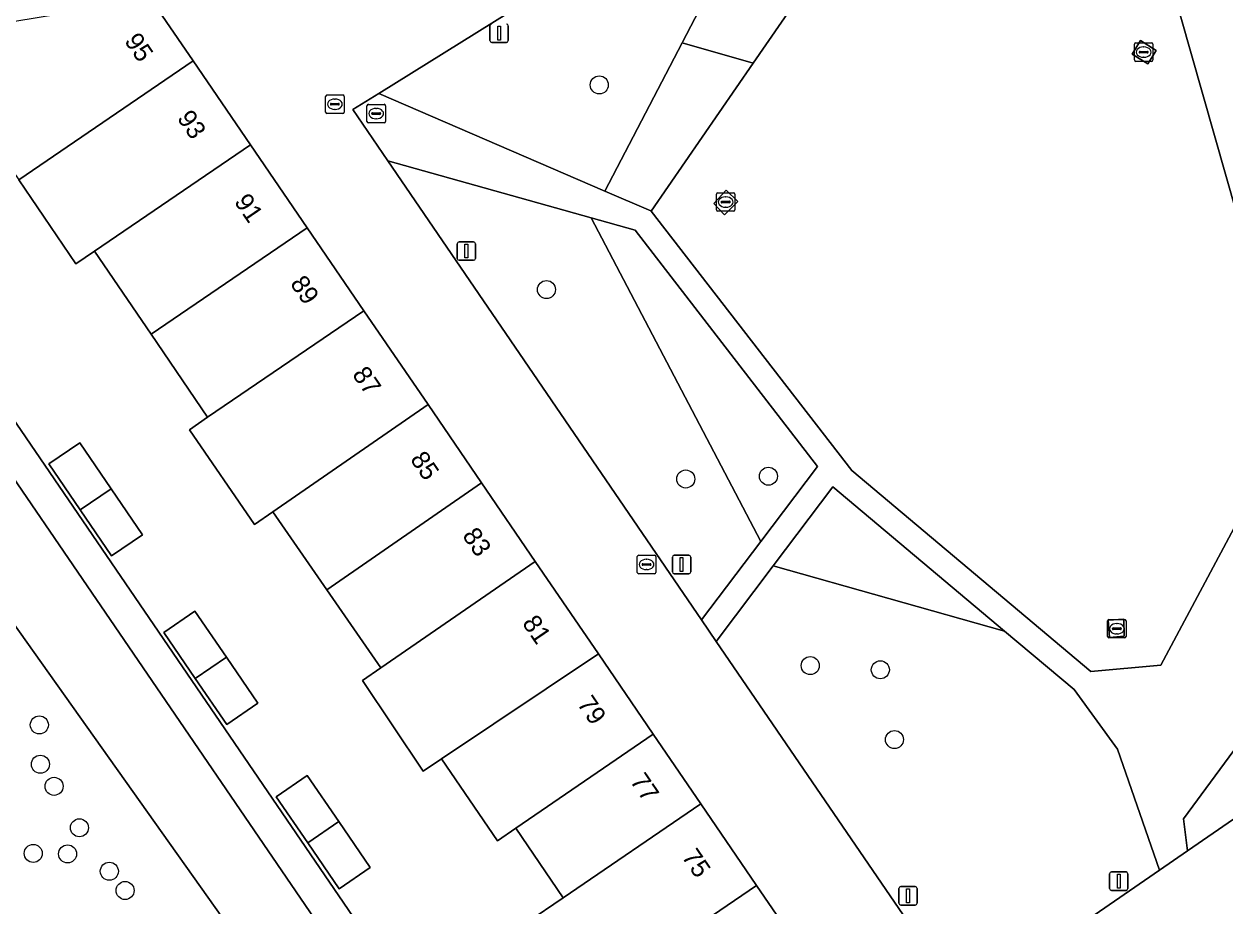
# Model space of a CAD drawing. Extents: x 155275 to 156265, y 382654 to 383635.
# Drawn here: x 155429.6 to 155494.7, y 382953 to 383000.9 of the extents above; entities that cross this region are included whole.
import ezdxf

# ---------------------------------------------------------------- set-up
doc = ezdxf.new("R2010")
doc.units = 0
for name, color, linetype in [('IMGEO_Boom', 7, 'Continuous'), ('IMGEO_Erf', 7, 'Continuous'), ('IMGEO_Groenvoorziening', 7, 'Continuous'), ('IMGEO_Kolk', 7, 'Continuous'), ('IMGEO_Lichtmast', 7, 'Continuous'), ('IMGEO_Pand', 7, 'Continuous'), ('IMGEO_Pand_nummerreeks', 7, 'Continuous'), ('IMGEO_Rioolput', 7, 'Continuous'), ('IMGEO_Voetpad_gesloten', 7, 'Continuous'), ('IMGEO_Voetpad_halfverhard', 7, 'Continuous'), ('IMGEO_Voetpad_open', 7, 'Continuous')]:
    doc.layers.add(name, color=color, linetype=linetype)

msp = doc.modelspace()

# ---------------------------------------------------------------- linework, layer by layer
at = {"layer": 'IMGEO_Boom'}
for centre in [(155460.746, 382997.555), (155457.883, 382986.463), (155465.433, 382976.193), (155469.914, 382976.346), (155472.178, 382966.076), (155475.978, 382965.849), (155430.394, 382962.861), (155476.745, 382962.069), (155430.451, 382960.729), (155431.197, 382959.533), (155432.569, 382957.284), (155430.066, 382955.897), (155431.924, 382955.868), (155434.189, 382954.931), (155435.043, 382953.886)]:
    msp.add_circle(centre, 0.489, dxfattribs=at)
at = {"layer": 'IMGEO_Erf'}
for points in [[(155456.816, 382952.143), (155458.792, 382953.493), (155456.215, 382957.264), (155455.222, 382956.585), (155452.189, 382961.019), (155451.192, 382960.351), (155447.904, 382965.262), (155448.903, 382965.952), (155445.979, 382970.186), (155443.055, 382974.419), (155442.065, 382973.735), (155438.527, 382978.857), (155439.513, 382979.538), (155436.447, 382984.038), (155433.38, 382988.537), (155432.38, 382987.855), (155429.278, 382992.407)], [(155421.418, 382990.501), (155464.622, 382927.23)]]:
    msp.add_lwpolyline(points, dxfattribs=at)
for points in [[(155435.994, 382973.174), (155434.309, 382972.022), (155432.605, 382974.515), (155430.901, 382977.008), (155432.585, 382978.159), (155434.29, 382975.667)], [(155438.826, 382969.032), (155440.532, 382966.538), (155442.237, 382964.043), (155440.553, 382962.892), (155438.847, 382965.386), (155437.142, 382967.88)], [(155444.918, 382960.122), (155446.623, 382957.629), (155448.328, 382955.136), (155446.644, 382953.984), (155444.939, 382956.477), (155443.234, 382958.971)]]:
    msp.add_lwpolyline(points, close=True, dxfattribs=at)
at = {"layer": 'IMGEO_Groenvoorziening'}
for points in [[(155477.449, 383010.857), (155474.212, 383012.937), (155471.008, 383010.94), (155465.23, 382999.846), (155469.091, 382998.733)], [(155471.008, 383010.94), (155448.793, 382997.09), (155461.042, 382991.805), (155465.23, 382999.846)], [(155492.224, 383001.364), (155477.449, 383010.857), (155469.091, 382998.733), (155463.557, 382990.705), (155474.436, 382976.649), (155487.381, 382965.751), (155491.188, 382966.102), (155498.409, 382979.644)], [(155490.074, 382999.963), (155490.92, 382999.431), (155490.477, 382998.704), (155489.624, 382999.233)], [(155469.091, 382998.733), (155465.23, 382999.846), (155461.042, 382991.805), (155463.539, 382990.728), (155463.557, 382990.705)], [(155460.297, 382990.354), (155449.288, 382993.444), (155466.292, 382968.557), (155469.503, 382972.811)], [(155467.539, 382990.522), (155466.95, 382991.123), (155467.627, 382991.851), (155468.26, 382991.234)], [(155462.691, 382989.682), (155460.297, 382990.354), (155469.503, 382972.811), (155472.575, 382976.879)], [(155473.395, 382975.776), (155470.174, 382971.495), (155482.709, 382967.951)], [(155486.475, 382964.787), (155482.709, 382967.951), (155470.174, 382971.495), (155467.088, 382967.393), (155480.543, 382947.7), (155491.103, 382954.98), (155488.826, 382961.54)], [(155488.32, 382968.546), (155489.173, 382968.601), (155489.186, 382967.679), (155488.393, 382967.6)], [(155506.132, 382965.342), (155498.071, 382965.451), (155492.416, 382957.769), (155492.631, 382956.034), (155499.817, 382960.988)]]:
    msp.add_lwpolyline(points, close=True, dxfattribs=at)
for points in [[(155416.626, 382994.342), (155408.98, 383005.536), (155405.665, 383004.391), (155426.03, 382972.515), (155450.141, 382938.572), (155450.906, 382935.259), (155448.856, 382932.565), (155446.663, 382930.282)], [(155446.663, 382930.282), (155448.856, 382932.565), (155450.906, 382935.259), (155450.141, 382938.572), (155426.03, 382972.515), (155405.665, 383004.391)], [(155453.817, 382932.648), (155457.031, 382931.517), (155460.318, 382930.181), (155463.032, 382926.144), (155463.155, 382926.228), (155416.626, 382994.342)]]:
    msp.add_lwpolyline(points, dxfattribs=at)
at = {"layer": 'IMGEO_Kolk'}
for p, q in [((155489.753, 382998.908), (155489.753, 382999.76)), ((155489.828, 382999.834), (155490.68, 382999.834)), ((155490.012, 382999.328), (155490.012, 382999.34)), ((155490.45, 382999.291), (155490.052, 382999.291)), ((155490.055, 382999.377), (155490.453, 382999.377)), ((155490.241, 382999.614), (155490.266, 382999.614)), ((155490.496, 382999.34), (155490.496, 382999.328)), ((155490.754, 382999.76), (155490.754, 382998.908)), ((155490.68, 382998.834), (155489.828, 382998.834)), ((155490.264, 382999.054), (155490.239, 382999.054)), ((155467.093, 382990.782), (155467.093, 382991.634)), ((155467.168, 382991.708), (155468.02, 382991.708)), ((155467.581, 382991.488), (155467.606, 382991.488)), ((155468.094, 382991.634), (155468.094, 382990.782)), ((155467.352, 382991.202), (155467.352, 382991.214)), ((155467.79, 382991.165), (155467.392, 382991.165)), ((155467.395, 382991.251), (155467.793, 382991.251)), ((155467.604, 382990.928), (155467.579, 382990.928)), ((155467.836, 382991.214), (155467.836, 382991.202)), ((155468.02, 382990.708), (155467.168, 382990.708)), ((155488.296, 382967.649), (155488.296, 382968.501)), ((155488.371, 382968.575), (155489.223, 382968.575)), ((155488.555, 382968.069), (155488.555, 382968.081)), ((155488.993, 382968.032), (155488.595, 382968.032)), ((155488.598, 382968.118), (155488.996, 382968.118)), ((155488.784, 382968.355), (155488.809, 382968.355)), ((155489.039, 382968.081), (155489.039, 382968.069)), ((155489.297, 382968.501), (155489.297, 382967.649)), ((155489.223, 382967.575), (155488.371, 382967.575)), ((155488.807, 382967.795), (155488.782, 382967.795))]:
    msp.add_line(p, q, dxfattribs=at)
for points in [[(155489.753, 382998.908), (155489.753, 382999.76)], [(155489.828, 382999.834), (155490.68, 382999.834)], [(155490.754, 382999.76), (155490.754, 382998.908)], [(155490.68, 382998.834), (155489.828, 382998.834)], [(155467.093, 382990.782), (155467.093, 382991.634)], [(155467.168, 382991.708), (155468.02, 382991.708)], [(155468.094, 382991.634), (155468.094, 382990.782)], [(155468.02, 382990.708), (155467.168, 382990.708)], [(155488.296, 382967.649), (155488.296, 382968.501)], [(155488.371, 382968.575), (155489.223, 382968.575)], [(155489.297, 382968.501), (155489.297, 382967.649)], [(155489.223, 382967.575), (155488.371, 382967.575)]]:
    msp.add_lwpolyline(points, dxfattribs=at)
for centre, radius, start, end in [((155489.83, 382999.758), 0.0765, 91.55205, 178.44795), ((155489.83, 382999.758), 0.0765, 91.55205, 178.44795), ((155490.052, 382999.337), 0.0403, 85.87752, 175.75265), ((155490.049, 382999.327), 0.0366, 178.93798, 274.71019), ((155490.453, 382999.334), 0.043, 264.86636, 352.45326), ((155490.457, 382999.339), 0.0386, 1.73085, 96.63898), ((155490.678, 382999.758), 0.0765, 1.55205, 88.44795), ((155490.678, 382999.758), 0.0765, 1.55205, 88.44795), ((155489.83, 382998.91), 0.0765, 181.55205, 268.44795), ((155489.83, 382998.91), 0.0765, 181.55205, 268.44795), ((155490.678, 382998.91), 0.0765, 271.55205, 358.44795), ((155490.678, 382998.91), 0.0765, 271.55205, 358.44795), ((155467.17, 382991.632), 0.0765, 91.55205, 178.44795), ((155467.17, 382991.632), 0.0765, 91.55205, 178.44795), ((155468.018, 382991.632), 0.0765, 1.55205, 88.44795), ((155468.018, 382991.632), 0.0765, 1.55205, 88.44795), ((155467.17, 382990.784), 0.0765, 181.55205, 268.44795), ((155467.17, 382990.784), 0.0765, 181.55205, 268.44795), ((155467.392, 382991.211), 0.0403, 85.87752, 175.75265), ((155467.389, 382991.201), 0.0366, 178.93798, 274.71019), ((155467.793, 382991.208), 0.043, 264.86636, 352.45326), ((155467.797, 382991.213), 0.0386, 1.73085, 96.63898), ((155468.018, 382990.784), 0.0765, 271.55205, 358.44795), ((155468.018, 382990.784), 0.0765, 271.55205, 358.44795), ((155488.373, 382968.499), 0.0765, 91.55205, 178.44795), ((155488.373, 382968.499), 0.0765, 91.55205, 178.44795), ((155488.595, 382968.078), 0.0403, 85.87752, 175.75265), ((155488.592, 382968.068), 0.0366, 178.93798, 274.71019), ((155488.996, 382968.075), 0.043, 264.86636, 352.45326), ((155489, 382968.08), 0.0386, 1.73085, 96.63898), ((155489.221, 382968.499), 0.0765, 1.55205, 88.44795), ((155489.221, 382968.499), 0.0765, 1.55205, 88.44795), ((155488.373, 382967.651), 0.0765, 181.55205, 268.44795), ((155488.373, 382967.651), 0.0765, 181.55205, 268.44795), ((155489.221, 382967.651), 0.0765, 271.55205, 358.44795), ((155489.221, 382967.651), 0.0765, 271.55205, 358.44795)]:
    msp.add_arc(centre, radius, start, end, dxfattribs=at)
for centre, major_axis, ratio, start_param, end_param in [((155490.24, 382999.334), (-0.387, 0.002), 0.722429, 4.712389, 7.853982), ((155490.265, 382999.334), (-0.39, 0.002), 0.717154, 1.570796, 4.712389), ((155467.58, 382991.208), (-0.387, 0.002), 0.722429, 4.712389, 7.853982), ((155467.605, 382991.208), (-0.39, 0.002), 0.717154, 1.570796, 4.712389), ((155488.783, 382968.075), (-0.387, 0.002), 0.722429, 4.712389, 7.853982), ((155488.808, 382968.075), (-0.39, 0.002), 0.717154, 1.570796, 4.712389)]:
    msp.add_ellipse(centre, major_axis=major_axis, ratio=ratio, start_param=start_param, end_param=end_param, dxfattribs=at)
at = {"layer": 'IMGEO_Lichtmast'}
for p, q in [((155454.819, 382999.959), (155454.819, 383000.759)), ((155454.819, 383000.759), (155454.819, 382999.959)), ((155455.809, 383000.759), (155455.809, 382999.959)), ((155455.809, 382999.959), (155455.809, 383000.759)), ((155455.709, 382999.859), (155454.919, 382999.859)), ((155454.919, 382999.859), (155455.709, 382999.859)), ((155453.042, 382988.151), (155453.042, 382988.951)), ((155453.042, 382988.951), (155453.042, 382988.151)), ((155453.142, 382989.051), (155453.932, 382989.051)), ((155453.932, 382989.051), (155453.142, 382989.051)), ((155454.032, 382988.951), (155454.032, 382988.151)), ((155454.032, 382988.151), (155454.032, 382988.951)), ((155453.932, 382988.051), (155453.142, 382988.051)), ((155453.142, 382988.051), (155453.932, 382988.051)), ((155464.709, 382971.158), (155464.709, 382971.958)), ((155464.709, 382971.958), (155464.709, 382971.158)), ((155464.809, 382972.058), (155465.599, 382972.058)), ((155465.599, 382972.058), (155464.809, 382972.058)), ((155465.699, 382971.958), (155465.699, 382971.158)), ((155465.699, 382971.158), (155465.699, 382971.958)), ((155465.599, 382971.058), (155464.809, 382971.058)), ((155464.809, 382971.058), (155465.599, 382971.058)), ((155488.404, 382953.992), (155488.404, 382954.792)), ((155488.404, 382954.792), (155488.404, 382953.992)), ((155488.504, 382954.892), (155489.294, 382954.892)), ((155489.294, 382954.892), (155488.504, 382954.892)), ((155489.394, 382954.792), (155489.394, 382953.992)), ((155489.394, 382953.992), (155489.394, 382954.792)), ((155476.981, 382953.198), (155476.981, 382953.998)), ((155476.981, 382953.998), (155476.981, 382953.198)), ((155477.081, 382954.098), (155477.871, 382954.098)), ((155477.871, 382954.098), (155477.081, 382954.098)), ((155477.971, 382953.998), (155477.971, 382953.198)), ((155477.971, 382953.198), (155477.971, 382953.998)), ((155489.294, 382953.892), (155488.504, 382953.892)), ((155488.504, 382953.892), (155489.294, 382953.892)), ((155477.871, 382953.098), (155477.081, 382953.098)), ((155477.081, 382953.098), (155477.871, 382953.098))]:
    msp.add_line(p, q, dxfattribs=at)
for points in [[(155455.239, 383000.734), (155455.389, 383000.734), (155455.389, 382999.984), (155455.239, 382999.984), (155455.239, 383000.734)], [(155453.462, 382988.926), (155453.612, 382988.926), (155453.612, 382988.176), (155453.462, 382988.176), (155453.462, 382988.926)], [(155465.129, 382971.933), (155465.279, 382971.933), (155465.279, 382971.183), (155465.129, 382971.183), (155465.129, 382971.933)], [(155488.824, 382954.767), (155488.974, 382954.767), (155488.974, 382954.017), (155488.824, 382954.017), (155488.824, 382954.767)], [(155477.401, 382953.973), (155477.551, 382953.973), (155477.551, 382953.223), (155477.401, 382953.223), (155477.401, 382953.973)]]:
    msp.add_lwpolyline(points, dxfattribs=at)
for centre, start, end in [((155454.919, 383000.759), 90, 180), ((155454.919, 383000.759), 90, 180), ((155455.709, 383000.759), 0, 90), ((155455.709, 383000.759), 360, 90), ((155454.919, 382999.959), 180, 270), ((155454.919, 382999.959), 180, 270), ((155455.709, 382999.959), 270, 0), ((155455.709, 382999.959), 270, 0), ((155453.142, 382988.951), 90, 180), ((155453.142, 382988.951), 90, 180), ((155453.932, 382988.951), 0, 90), ((155453.932, 382988.951), 360, 90), ((155453.142, 382988.151), 180, 270), ((155453.142, 382988.151), 180, 270), ((155453.932, 382988.151), 270, 0), ((155453.932, 382988.151), 270, 0), ((155464.809, 382971.958), 90, 180), ((155464.809, 382971.958), 90, 180), ((155465.599, 382971.958), 0, 90), ((155465.599, 382971.958), 360, 90), ((155464.809, 382971.158), 180, 270), ((155464.809, 382971.158), 180, 270), ((155465.599, 382971.158), 270, 0), ((155465.599, 382971.158), 270, 0), ((155488.504, 382954.792), 90, 180), ((155488.504, 382954.792), 90, 180), ((155489.294, 382954.792), 0, 90), ((155489.294, 382954.792), 360, 90), ((155477.081, 382953.998), 90, 180), ((155477.081, 382953.998), 90, 180), ((155477.871, 382953.998), 0, 90), ((155477.871, 382953.998), 360, 90), ((155488.504, 382953.992), 180, 270), ((155488.504, 382953.992), 180, 270), ((155489.294, 382953.992), 270, 0), ((155489.294, 382953.992), 270, 0), ((155477.081, 382953.198), 180, 270), ((155477.081, 382953.198), 180, 270), ((155477.871, 382953.198), 270, 0), ((155477.871, 382953.198), 270, 0)]:
    msp.add_arc(centre, 0.1, start, end, dxfattribs=at)
at = {"layer": 'IMGEO_Pand'}
for points in [[(155438.739, 382998.854), (155436.437, 383002.224), (155426.622, 383000.594), (155428.174, 382998.324), (155426.176, 382996.958), (155429.278, 382992.407)], [(155441.846, 382994.306), (155438.739, 382998.854), (155429.278, 382992.407), (155432.38, 382987.855), (155433.38, 382988.537)], [(155444.917, 382989.81), (155441.846, 382994.306), (155433.38, 382988.537), (155436.447, 382984.038)], [(155447.989, 382985.314), (155444.917, 382989.81), (155436.447, 382984.038), (155439.513, 382979.538)], [(155451.464, 382980.227), (155447.989, 382985.314), (155439.513, 382979.538), (155438.527, 382978.857), (155442.065, 382973.735), (155443.055, 382974.419)], [(155454.366, 382975.978), (155451.464, 382980.227), (155443.055, 382974.419), (155445.979, 382970.186)], [(155432.585, 382978.159), (155430.901, 382977.008), (155432.605, 382974.515), (155434.29, 382975.667)], [(155457.268, 382971.73), (155454.366, 382975.978), (155445.979, 382970.186), (155448.903, 382965.952)], [(155434.29, 382975.667), (155432.605, 382974.515), (155434.309, 382972.022), (155435.994, 382973.174)], [(155460.693, 382966.717), (155457.268, 382971.73), (155448.903, 382965.952), (155447.904, 382965.262), (155451.192, 382960.351), (155452.189, 382961.019)], [(155438.826, 382969.032), (155437.142, 382967.88), (155438.847, 382965.386), (155440.532, 382966.538)], [(155463.669, 382962.361), (155460.693, 382966.717), (155452.189, 382961.019), (155455.222, 382956.585), (155456.215, 382957.264)], [(155440.532, 382966.538), (155438.847, 382965.386), (155440.553, 382962.892), (155442.237, 382964.043)], [(155466.247, 382958.586), (155463.669, 382962.361), (155456.215, 382957.264), (155458.792, 382953.493)], [(155444.918, 382960.122), (155443.234, 382958.971), (155444.939, 382956.477), (155446.623, 382957.629)], [(155466.247, 382958.586), (155458.792, 382953.493), (155456.816, 382952.143), (155459.842, 382947.715), (155469.272, 382954.159)], [(155446.623, 382957.629), (155444.939, 382956.477), (155446.644, 382953.984), (155448.328, 382955.136)], [(155472.298, 382949.729), (155469.272, 382954.159), (155459.842, 382947.715), (155462.868, 382943.287), (155464.844, 382944.637)]]:
    msp.add_lwpolyline(points, close=True, dxfattribs=at)
at = {"layer": 'IMGEO_Rioolput'}
for p, q in [((155445.911, 382996.086), (155445.911, 382996.938)), ((155445.986, 382997.012), (155446.838, 382997.012)), ((155446.399, 382996.792), (155446.424, 382996.792)), ((155446.912, 382996.938), (155446.912, 382996.086)), ((155446.838, 382996.012), (155445.986, 382996.012)), ((155446.17, 382996.506), (155446.17, 382996.518)), ((155446.608, 382996.469), (155446.21, 382996.469)), ((155446.213, 382996.555), (155446.611, 382996.555)), ((155446.422, 382996.232), (155446.397, 382996.232)), ((155446.654, 382996.518), (155446.654, 382996.506)), ((155448.152, 382995.578), (155448.152, 382996.43)), ((155448.227, 382996.504), (155449.079, 382996.504)), ((155448.411, 382995.998), (155448.411, 382996.01)), ((155448.454, 382996.047), (155448.852, 382996.047)), ((155448.64, 382996.284), (155448.665, 382996.284)), ((155448.895, 382996.01), (155448.895, 382995.998)), ((155449.153, 382996.43), (155449.153, 382995.578)), ((155449.079, 382995.504), (155448.227, 382995.504)), ((155448.849, 382995.961), (155448.451, 382995.961)), ((155448.663, 382995.724), (155448.638, 382995.724)), ((155462.805, 382971.133), (155462.805, 382971.985)), ((155462.88, 382972.059), (155463.732, 382972.059)), ((155463.806, 382971.985), (155463.806, 382971.133)), ((155463.064, 382971.553), (155463.064, 382971.565)), ((155463.502, 382971.516), (155463.104, 382971.516)), ((155463.107, 382971.602), (155463.505, 382971.602)), ((155463.316, 382971.279), (155463.291, 382971.279)), ((155463.293, 382971.839), (155463.318, 382971.839)), ((155463.548, 382971.565), (155463.548, 382971.553)), ((155463.732, 382971.059), (155462.88, 382971.059))]:
    msp.add_line(p, q, dxfattribs=at)
for points in [[(155445.911, 382996.086), (155445.911, 382996.938)], [(155445.986, 382997.012), (155446.838, 382997.012)], [(155446.912, 382996.938), (155446.912, 382996.086)], [(155446.838, 382996.012), (155445.986, 382996.012)], [(155448.152, 382995.578), (155448.152, 382996.43)], [(155448.227, 382996.504), (155449.079, 382996.504)], [(155449.153, 382996.43), (155449.153, 382995.578)], [(155449.079, 382995.504), (155448.227, 382995.504)], [(155462.805, 382971.133), (155462.805, 382971.985)], [(155462.88, 382972.059), (155463.732, 382972.059)], [(155463.806, 382971.985), (155463.806, 382971.133)], [(155463.732, 382971.059), (155462.88, 382971.059)]]:
    msp.add_lwpolyline(points, dxfattribs=at)
for centre, radius, start, end in [((155445.988, 382996.936), 0.0765, 91.55205, 178.44795), ((155445.988, 382996.936), 0.0765, 91.55205, 178.44795), ((155446.836, 382996.936), 0.0765, 1.55205, 88.44795), ((155446.836, 382996.936), 0.0765, 1.55205, 88.44795), ((155445.988, 382996.088), 0.0765, 181.55205, 268.44795), ((155445.988, 382996.088), 0.0765, 181.55205, 268.44795), ((155446.21, 382996.515), 0.0403, 85.87752, 175.75265), ((155446.207, 382996.505), 0.0366, 178.93798, 274.71019), ((155446.611, 382996.512), 0.043, 264.86636, 352.45326), ((155446.615, 382996.517), 0.0386, 1.73085, 96.63898), ((155446.836, 382996.088), 0.0765, 271.55205, 358.44795), ((155446.836, 382996.088), 0.0765, 271.55205, 358.44795), ((155448.229, 382996.428), 0.0765, 91.55205, 178.44795), ((155448.229, 382996.428), 0.0765, 91.55205, 178.44795), ((155448.451, 382996.007), 0.0403, 85.87752, 175.75265), ((155448.448, 382995.997), 0.0366, 178.93798, 274.71019), ((155448.852, 382996.004), 0.043, 264.86636, 352.45326), ((155448.856, 382996.009), 0.0386, 1.73085, 96.63898), ((155449.077, 382996.428), 0.0765, 1.55205, 88.44795), ((155449.077, 382996.428), 0.0765, 1.55205, 88.44795), ((155448.229, 382995.58), 0.0765, 181.55205, 268.44795), ((155448.229, 382995.58), 0.0765, 181.55205, 268.44795), ((155449.077, 382995.58), 0.0765, 271.55205, 358.44795), ((155449.077, 382995.58), 0.0765, 271.55205, 358.44795), ((155462.882, 382971.983), 0.0765, 91.55205, 178.44795), ((155462.882, 382971.983), 0.0765, 91.55205, 178.44795), ((155463.73, 382971.983), 0.0765, 1.55205, 88.44795), ((155463.73, 382971.983), 0.0765, 1.55205, 88.44795), ((155463.104, 382971.562), 0.0403, 85.87752, 175.75265), ((155463.101, 382971.552), 0.0366, 178.93798, 274.71019), ((155463.505, 382971.559), 0.043, 264.86636, 352.45326), ((155463.509, 382971.564), 0.0386, 1.73085, 96.63898), ((155462.882, 382971.135), 0.0765, 181.55205, 268.44795), ((155462.882, 382971.135), 0.0765, 181.55205, 268.44795), ((155463.73, 382971.135), 0.0765, 271.55205, 358.44795), ((155463.73, 382971.135), 0.0765, 271.55205, 358.44795)]:
    msp.add_arc(centre, radius, start, end, dxfattribs=at)
for centre, major_axis, ratio, start_param, end_param in [((155446.398, 382996.512), (-0.387, 0.002), 0.722429, 4.712389, 7.853982), ((155446.423, 382996.512), (-0.39, 0.002), 0.717154, 1.570796, 4.712389), ((155448.639, 382996.004), (-0.387, 0.002), 0.722429, 4.712389, 7.853982), ((155448.664, 382996.004), (-0.39, 0.002), 0.717154, 1.570796, 4.712389), ((155463.292, 382971.559), (-0.387, 0.002), 0.722429, 4.712389, 7.853982), ((155463.317, 382971.559), (-0.39, 0.002), 0.717154, 1.570796, 4.712389)]:
    msp.add_ellipse(centre, major_axis=major_axis, ratio=ratio, start_param=start_param, end_param=end_param, dxfattribs=at)
at = {"layer": 'IMGEO_Voetpad_gesloten'}
for points in [[(155490.074, 382999.963), (155489.624, 382999.233), (155490.477, 382998.704), (155490.92, 382999.431)], [(155467.539, 382990.522), (155468.26, 382991.234), (155467.627, 382991.851), (155466.95, 382991.123)], [(155488.32, 382968.546), (155488.393, 382967.6), (155489.186, 382967.679), (155489.173, 382968.601)]]:
    msp.add_lwpolyline(points, close=True, dxfattribs=at)
at = {"layer": 'IMGEO_Voetpad_halfverhard'}
msp.add_lwpolyline([(155492.224, 383001.364), (155498.409, 382979.644), (155491.188, 382966.102), (155487.381, 382965.751), (155474.436, 382976.649), (155463.557, 382990.705), (155463.539, 382990.728), (155461.042, 382991.805), (155448.793, 382997.09), (155447.393, 382996.217), (155449.288, 382993.444), (155460.297, 382990.354), (155462.691, 382989.682), (155472.575, 382976.879), (155469.503, 382972.811), (155466.292, 382968.557), (155467.088, 382967.393), (155470.174, 382971.495), (155473.395, 382975.776), (155482.709, 382967.951), (155486.475, 382964.787), (155488.826, 382961.54), (155491.103, 382954.98), (155492.631, 382956.034), (155492.416, 382957.769), (155498.071, 382965.451)], dxfattribs=at)
at = {"layer": 'IMGEO_Voetpad_open'}
for points in [[(155499.817, 382960.988), (155492.631, 382956.034), (155491.103, 382954.98), (155480.543, 382947.7), (155467.088, 382967.393), (155466.292, 382968.557), (155449.288, 382993.444), (155447.393, 382996.217), (155448.793, 382997.09), (155471.008, 383010.94), (155474.212, 383012.937), (155475.461, 383013.715), (155494.475, 383025.569), (155496.669, 383026.937)], [(155436.437, 383002.224), (155438.739, 382998.854), (155441.846, 382994.306), (155444.917, 382989.81), (155447.989, 382985.314), (155451.464, 382980.227), (155454.366, 382975.978), (155457.268, 382971.73), (155460.693, 382966.717), (155463.669, 382962.361), (155466.247, 382958.586), (155469.272, 382954.159), (155472.298, 382949.729), (155475.059, 382945.687), (155477.821, 382941.644), (155480.587, 382937.595), (155493.818, 382947.008), (155500.853, 382951.806)], [(155416.626, 382994.342), (155463.155, 382926.228), (155464.622, 382927.23), (155421.418, 382990.501)]]:
    msp.add_lwpolyline(points, dxfattribs=at)

# ---------------------------------------------------------------- texts
at = {"layer": 'IMGEO_Pand_nummerreeks'}
for s, p in [('95', (155434.971, 382999.938)), ('93', (155437.829, 382995.754)), ('91', (155440.924, 382991.224)), ('89', (155443.955, 382986.786)), ('87', (155447.32, 382981.86)), ('85', (155450.464, 382977.259)), ('83', (155453.288, 382973.124)), ('81', (155456.531, 382968.377)), ('79', (155459.516, 382964.007)), ('77', (155462.38, 382959.816)), ('75', (155465.182, 382955.714))]:
    msp.add_text(s, height=1, rotation=304.33715, dxfattribs=at).set_placement(p)

doc.saveas('drawing.dxf')
